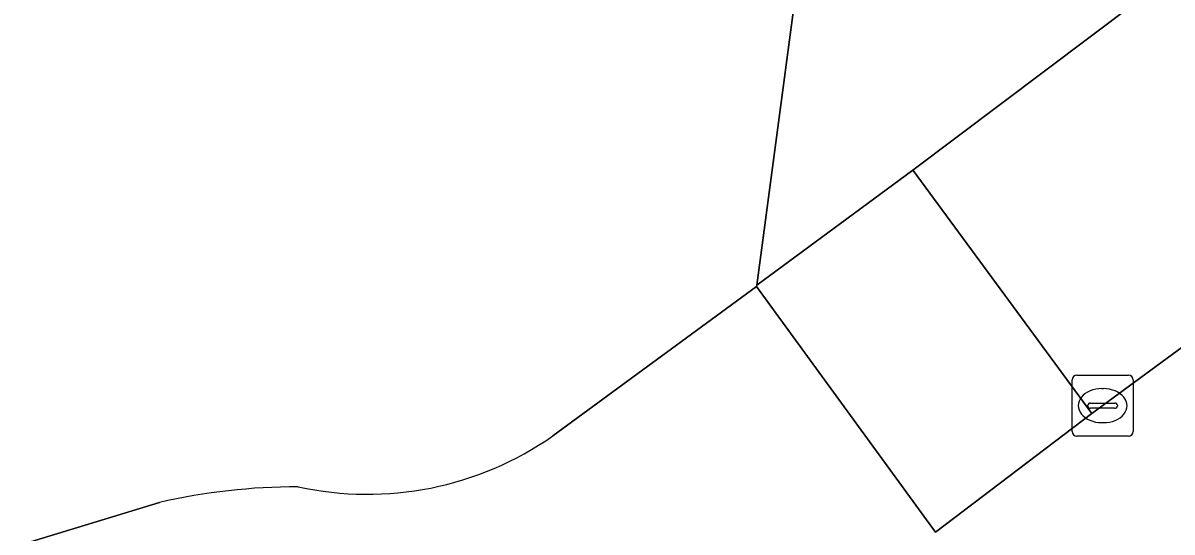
# Model space of a CAD drawing. Extents: x 160663 to 161506, y 382245 to 383291.
# Drawn here: x 160882.74 to 160901.63, y 383220.36 to 383228.74 of the extents above; entities that cross this region are included whole.
import ezdxf

# ---------------------------------------------------------------- set-up
doc = ezdxf.new("R2010")
doc.units = 0
for name, color, linetype in [('IMGEO_Kolk', 7, 'Continuous'), ('IMGEO_Rijbaan_lokaal_gesloten', 7, 'Continuous'), ('IMGEO_Rijbaan_lokaal_open', 7, 'Continuous'), ('IMGEO_Voetgangersgebied_open', 7, 'Continuous'), ('IMGEO_Voetpad_gesloten', 7, 'Continuous'), ('IMGEO_Voetpad_open', 7, 'Continuous')]:
    doc.layers.add(name, color=color, linetype=linetype)

msp = doc.modelspace()

# ---------------------------------------------------------------- linework, layer by layer
at = {"layer": 'IMGEO_Kolk'}
for p, q in [((160900.065, 383222.94), (160900.917, 383222.94)), ((160899.99, 383222.014), (160899.99, 383222.866)), ((160900.478, 383222.72), (160900.503, 383222.72)), ((160900.991, 383222.866), (160900.991, 383222.014)), ((160900.249, 383222.434), (160900.249, 383222.446)), ((160900.687, 383222.397), (160900.289, 383222.397)), ((160900.292, 383222.483), (160900.69, 383222.483)), ((160900.733, 383222.446), (160900.733, 383222.434)), ((160900.501, 383222.16), (160900.476, 383222.16)), ((160900.917, 383221.94), (160900.065, 383221.94))]:
    msp.add_line(p, q, dxfattribs=at)
for points in [[(160900.065, 383222.94), (160900.917, 383222.94)], [(160899.99, 383222.014), (160899.99, 383222.866)], [(160900.991, 383222.866), (160900.991, 383222.014)], [(160900.917, 383221.94), (160900.065, 383221.94)]]:
    msp.add_lwpolyline(points, dxfattribs=at)
for centre, radius, start, end in [((160900.067, 383222.864), 0.0765, 91.552, 178.448), ((160900.067, 383222.864), 0.0765, 91.552, 178.448), ((160900.915, 383222.864), 0.0765, 1.552, 88.448), ((160900.915, 383222.864), 0.0765, 1.552, 88.448), ((160900.289, 383222.443), 0.0403, 85.8775, 175.7526), ((160900.286, 383222.433), 0.0366, 178.938, 274.7102), ((160900.69, 383222.44), 0.043, 264.8664, 352.4533), ((160900.694, 383222.445), 0.0386, 1.7309, 96.639), ((160900.067, 383222.016), 0.0765, 181.552, 268.448), ((160900.067, 383222.016), 0.0765, 181.552, 268.448), ((160900.915, 383222.016), 0.0765, 271.552, 358.448), ((160900.915, 383222.016), 0.0765, 271.552, 358.448)]:
    msp.add_arc(centre, radius, start, end, dxfattribs=at)
for centre, major_axis, ratio, start_param, end_param in [((160900.477, 383222.44), (-0.387, 0.002), 0.722429, 4.712389, 7.853982), ((160900.502, 383222.44), (-0.39, 0.002), 0.717154, 1.570796, 4.712389)]:
    msp.add_ellipse(centre, major_axis=major_axis, ratio=ratio, start_param=start_param, end_param=end_param, dxfattribs=at)
at = {"layer": 'IMGEO_Rijbaan_lokaal_gesloten'}
msp.add_lwpolyline([(160903.622, 383231.251), (160902.449, 383230.144), (160897.372, 383226.313), (160897.375, 383226.308), (160900.314, 383222.312), (160906.564, 383226.907)], dxfattribs=at)
msp.add_lwpolyline([(160897.375, 383226.308), (160897.372, 383226.313), (160894.805, 383224.42), (160894.802, 383224.399), (160897.743, 383220.361), (160900.314, 383222.312)], close=True, dxfattribs=at)
at = {"layer": 'IMGEO_Rijbaan_lokaal_open'}
for points in [[(160897.743, 383220.361), (160894.802, 383224.399), (160891.45, 383221.942)], [(160884.983, 383220.847), (160882.74, 383220.164)]]:
    msp.add_lwpolyline(points, dxfattribs=at)
for centre, radius, start, end in [((160888.402, 383226.3), 5.318, 257.644, 304.9706), ((160887.259, 383210.939), 10.166, 89.9707, 102.9357)]:
    msp.add_arc(centre, radius, start, end, dxfattribs=at)
at = {"layer": 'IMGEO_Voetgangersgebied_open'}
for points in [[(160891.45, 383221.942), (160894.802, 383224.399), (160894.805, 383224.42), (160895.429, 383229.121), (160896.698, 383228.981), (160899.645, 383231.34), (160899.544, 383231.406), (160899.37, 383231.41), (160899.2, 383231.413), (160897.259, 383231.684), (160897.351, 383232.331)], [(160882.74, 383220.164), (160884.983, 383220.847)]]:
    msp.add_lwpolyline(points, dxfattribs=at)
for centre, radius, start, end in [((160888.402, 383226.3), 5.318, 257.644, 304.9706), ((160887.259, 383210.939), 10.166, 89.9707, 102.9357)]:
    msp.add_arc(centre, radius, start, end, dxfattribs=at)
at = {"layer": 'IMGEO_Voetpad_gesloten'}
msp.add_lwpolyline([(160906.564, 383226.907), (160900.314, 383222.312), (160897.743, 383220.361)], dxfattribs=at)
at = {"layer": 'IMGEO_Voetpad_open'}
msp.add_lwpolyline([(160897.847, 383235.797), (160897.351, 383232.331), (160897.259, 383231.684), (160899.2, 383231.413), (160899.37, 383231.41), (160899.544, 383231.406), (160899.645, 383231.34), (160896.698, 383228.981), (160895.429, 383229.121), (160894.805, 383224.42), (160897.372, 383226.313), (160902.449, 383230.144), (160903.622, 383231.251)], dxfattribs=at)

doc.saveas('drawing.dxf')
